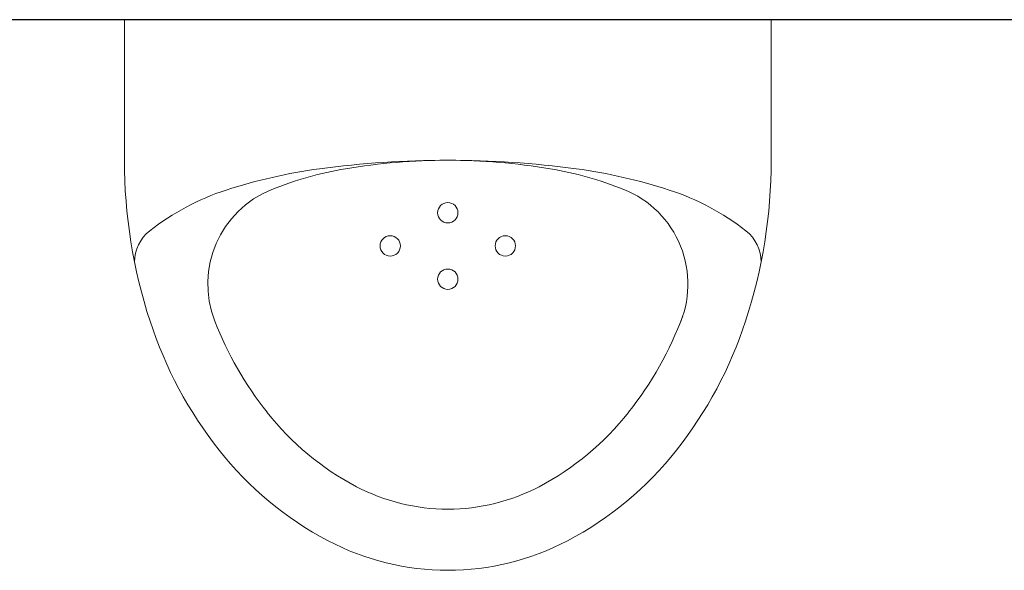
# Model space of a CAD drawing. Header units: millimetres. Extents: x 23192 to 177760, y -399809 to -79279.
# Tile 339 of 656: x 61058 to 61106, y -197782 to -197755. Entities that reach past the tile are written whole.
import ezdxf

# ---------------------------------------------------------------- set-up
doc = ezdxf.new("R2010")
doc.units = ezdxf.units.MM
doc.layers.get('0').update_dxf_attribs({"lineweight": 0})
doc.layers.add('!! 1_zabudowa GK', color=33, linetype='Continuous')
doc.layers.add('!! 2_wypos-sanitarne', color=240, linetype='Continuous', lineweight=9)

# ---------------------------------------------------------------- blocks, each defined once
blk = doc.blocks.new('A$C164C2DE0')
for p, q in [((0, 15.897), (0, -15.897)), ((6.9, 15.897), (0, 15.897)), ((0, -15.897), (6.9, -15.897))]:
    blk.add_line(p, q)
for centre in [(11.111, 2.828), (9.479, 0), (12.744, 0), (11.111, -2.828)]:
    blk.add_circle(centre, 0.5)
for centre, radius, start, end in [((6.9, -9.541), 25.438, 71.8951, 90), ((11.9, 13.456), 1.944, 90, 141.9092), ((19.99, 7.115), 12.223, 141.9092, 162.0125), ((8.429, -4.864), 20.517, 51.7154, 71.8951), ((12.982, 6.802), 5, 65.4842, 158.2639), ((8.429, -4.864), 17.517, 51.7154, 69.5923), ((10.775, -1.893), 16.732, 27.6894, 51.7154), ((33.17, 2.836), 26.079, 162.0125, 172.3405), ((10.775, -1.893), 13.732, 27.6894, 51.7154), ((24.656, 2.115), 17.58, 158.1656, 170.4666), ((54.258, 0), 47.358, 172.3405, 180), ((14.382, 0), 12.658, 0, 27.6894), ((37.249, 0), 30.349, 170.4666, 180), ((14.382, 0), 9.658, 0, 27.6894), ((37.249, 0), 30.349, 180, 189.5334), ((54.258, 0), 47.358, 180, 187.6595), ((14.382, 0), 9.658, 332.3106, 0), ((14.382, 0), 12.658, 332.3106, 0), ((10.775, 1.893), 13.732, 308.2846, 332.3106), ((24.656, -2.115), 17.58, 189.5334, 201.8344), ((10.775, 1.893), 16.732, 308.2846, 332.3106), ((33.17, -2.836), 26.079, 187.6595, 197.9875), ((12.98, -6.796), 5, 201.7998, 291.3195), ((8.429, 4.864), 17.517, 291.3195, 308.2846), ((19.99, -7.115), 12.223, 197.9875, 218.0908), ((8.429, 4.864), 20.517, 288.1049, 308.2846), ((6.9, 9.541), 25.438, 270, 288.1049), ((11.9, -13.456), 1.944, 218.0908, 270)]:
    blk.add_arc(centre, radius, start, end)

msp = doc.modelspace()

# ---------------------------------------------------------------- linework, layer by layer
at = {"layer": '!! 1_zabudowa GK'}
msp.add_lwpolyline([(61135.43682, -197754.62813), (60824.56735, -197754.62813)], dxfattribs=at)

# ---------------------------------------------------------------- block references
at = {"layer": '!! 2_wypos-sanitarne', "rotation": 270}
msp.add_blockref('A$C164C2DE0', (61079.06505, -197754.62813), dxfattribs=at)

doc.saveas('drawing.dxf')
